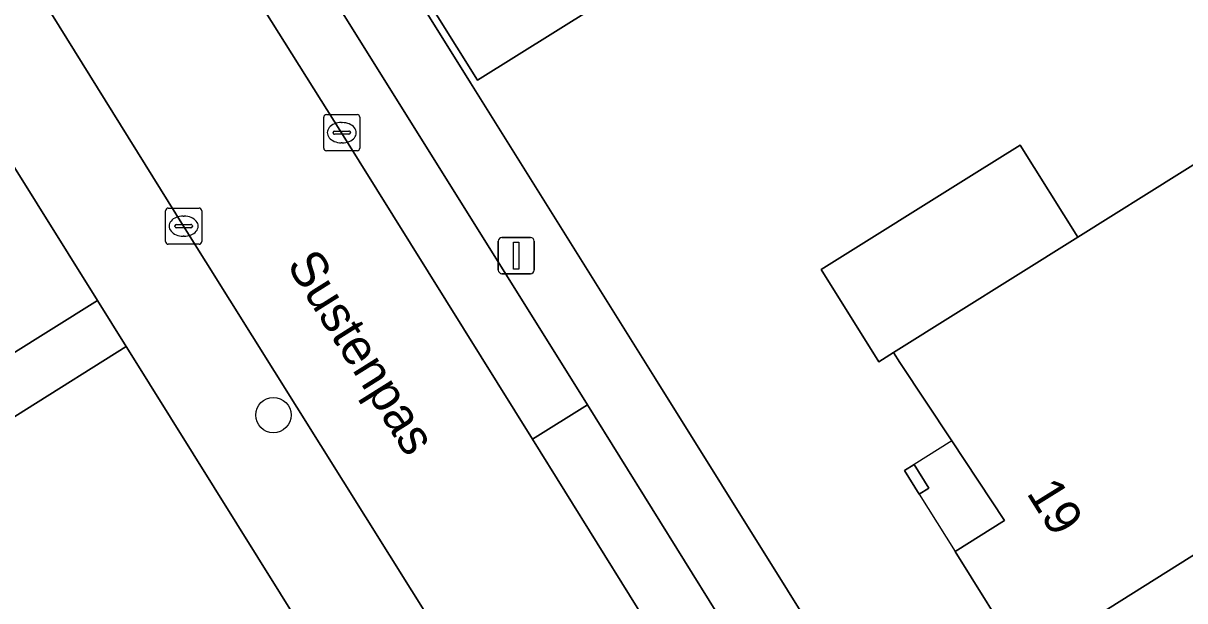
# Model space of a CAD drawing. Extents: x 158835 to 160077, y 386387 to 387778.
# Drawn here: x 159126.05 to 159158.2, y 387120.98 to 387136.96 of the extents above; entities that cross this region are included whole.
import ezdxf

# ---------------------------------------------------------------- set-up
doc = ezdxf.new("R2010")
doc.units = 0
for name, color, linetype in [('IMGEO_Boom', 7, 'Continuous'), ('IMGEO_Erf', 7, 'Continuous'), ('IMGEO_Kolk', 7, 'Continuous'), ('IMGEO_Lichtmast', 7, 'Continuous'), ('IMGEO_Muur', 7, 'Continuous'), ('IMGEO_Openbare_ruimte_label', 7, 'Continuous'), ('IMGEO_Pand', 7, 'Continuous'), ('IMGEO_Pand_nummerreeks', 7, 'Continuous'), ('IMGEO_Pand_overbouw', 7, 'Continuous'), ('IMGEO_Parkeervlak_open', 7, 'Continuous'), ('IMGEO_Rijbaan_lokaal_open', 7, 'Continuous'), ('IMGEO_Voetpad_open', 7, 'Continuous')]:
    doc.layers.add(name, color=color, linetype=linetype)

msp = doc.modelspace()

# ---------------------------------------------------------------- linework, layer by layer
at = {"layer": 'IMGEO_Boom'}
msp.add_circle((159132.974, 387126.115), 0.489, dxfattribs=at)
at = {"layer": 'IMGEO_Erf'}
for points in [[(159118.246, 387137.259), (159121.256, 387132.446), (159122.258, 387133.072), (159122.332, 387132.955), (159122.423, 387132.81), (159121.421, 387132.183), (159124.44, 387127.354), (159125.446, 387127.983), (159125.607, 387127.73), (159128.1, 387129.289), (159098.935, 387175.998)], [(159131.202, 387146.887), (159138.432, 387135.312), (159143.549, 387127.119), (159158.165, 387103.724), (159222.278, 387001.075)], [(159146.108, 387140.062), (159138.627, 387135.383), (159136.383, 387138.973)], [(159158.243, 387111.464), (159158.159, 387111.6), (159158.43, 387111.769), (159156.612, 387114.7), (159157.927, 387115.535), (159156.561, 387117.756), (159155.192, 387119.981), (159153.566, 387118.981), (159153.482, 387119.116), (159153.397, 387119.252), (159153.668, 387119.421), (159151.845, 387122.343), (159153.213, 387123.198), (159151.753, 387125.399), (159150.316, 387127.566), (159150.141, 387127.846), (159149.734, 387127.591), (159148.139, 387130.142), (159152.378, 387132.794), (159153.648, 387133.588), (159155.243, 387131.037), (159161.024, 387134.652)], [(159111.423, 387102.222), (159116.529, 387105.412), (159121.584, 387108.569), (159126.706, 387111.769), (159125.529, 387113.683), (159134.38, 387119.23), (159128.914, 387127.985), (159128.897, 387128.013), (159123.365, 387124.544), (159124.428, 387122.85), (159121.089, 387120.756), (159117.647, 387118.597), (159116.585, 387120.292), (159113.215, 387118.179), (159114.278, 387116.484), (159110.924, 387114.381), (159107.497, 387112.232), (159106.435, 387113.926), (159104.767, 387112.88), (159100.938, 387119.036)]]:
    msp.add_lwpolyline(points, dxfattribs=at)
msp.add_lwpolyline([(159150.855, 387123.93), (159150.448, 387124.583), (159150.711, 387124.747), (159151.119, 387124.094)], close=True, dxfattribs=at)
at = {"layer": 'IMGEO_Kolk'}
for p, q in [((159134.366, 387133.504), (159134.366, 387134.356)), ((159134.441, 387134.43), (159135.293, 387134.43)), ((159135.367, 387134.356), (159135.367, 387133.504)), ((159134.668, 387133.973), (159135.066, 387133.973)), ((159134.854, 387134.21), (159134.879, 387134.21)), ((159134.625, 387133.924), (159134.625, 387133.936)), ((159135.063, 387133.887), (159134.665, 387133.887)), ((159134.877, 387133.65), (159134.852, 387133.65)), ((159135.109, 387133.936), (159135.109, 387133.924)), ((159135.293, 387133.43), (159134.441, 387133.43)), ((159129.987, 387130.917), (159129.987, 387131.769)), ((159130.062, 387131.843), (159130.914, 387131.843)), ((159130.988, 387131.769), (159130.988, 387130.917)), ((159130.289, 387131.386), (159130.687, 387131.386)), ((159130.475, 387131.623), (159130.5, 387131.623)), ((159130.246, 387131.337), (159130.246, 387131.349)), ((159130.684, 387131.3), (159130.286, 387131.3)), ((159130.498, 387131.063), (159130.473, 387131.063)), ((159130.73, 387131.349), (159130.73, 387131.337)), ((159130.914, 387130.843), (159130.062, 387130.843))]:
    msp.add_line(p, q, dxfattribs=at)
for points in [[(159134.366, 387133.504), (159134.366, 387134.356)], [(159134.441, 387134.43), (159135.293, 387134.43)], [(159135.367, 387134.356), (159135.367, 387133.504)], [(159135.293, 387133.43), (159134.441, 387133.43)], [(159129.987, 387130.917), (159129.987, 387131.769)], [(159130.062, 387131.843), (159130.914, 387131.843)], [(159130.988, 387131.769), (159130.988, 387130.917)], [(159130.914, 387130.843), (159130.062, 387130.843)]]:
    msp.add_lwpolyline(points, dxfattribs=at)
for centre, radius, start, end in [((159134.443, 387134.354), 0.0765, 91.552, 178.448), ((159134.443, 387134.354), 0.0765, 91.552, 178.448), ((159135.291, 387134.354), 0.0765, 1.552, 88.448), ((159135.291, 387134.354), 0.0765, 1.552, 88.448), ((159134.665, 387133.933), 0.0403, 85.8775, 175.7526), ((159135.07, 387133.935), 0.0386, 1.7309, 96.639), ((159134.662, 387133.923), 0.0366, 178.938, 274.7102), ((159135.066, 387133.93), 0.043, 264.8664, 352.4533), ((159134.443, 387133.506), 0.0765, 181.552, 268.448), ((159134.443, 387133.506), 0.0765, 181.552, 268.448), ((159135.291, 387133.506), 0.0765, 271.552, 358.448), ((159135.291, 387133.506), 0.0765, 271.552, 358.448), ((159130.064, 387131.767), 0.0765, 91.552, 178.448), ((159130.064, 387131.767), 0.0765, 91.552, 178.448), ((159130.912, 387131.767), 0.0765, 1.552, 88.448), ((159130.912, 387131.767), 0.0765, 1.552, 88.448), ((159130.286, 387131.346), 0.0403, 85.8775, 175.7526), ((159130.691, 387131.348), 0.0386, 1.7309, 96.639), ((159130.283, 387131.336), 0.0366, 178.938, 274.7102), ((159130.687, 387131.343), 0.043, 264.8664, 352.4533), ((159130.064, 387130.919), 0.0765, 181.552, 268.448), ((159130.064, 387130.919), 0.0765, 181.552, 268.448), ((159130.912, 387130.919), 0.0765, 271.552, 358.448), ((159130.912, 387130.919), 0.0765, 271.552, 358.448)]:
    msp.add_arc(centre, radius, start, end, dxfattribs=at)
for centre, major_axis, ratio, start_param, end_param in [((159134.853, 387133.93), (-0.387, 0.002), 0.722429, 4.712389, 7.853982), ((159134.878, 387133.93), (-0.39, 0.002), 0.717154, 1.570796, 4.712389), ((159130.474, 387131.343), (-0.387, 0.002), 0.722429, 4.712389, 7.853982), ((159130.499, 387131.343), (-0.39, 0.002), 0.717154, 1.570796, 4.712389)]:
    msp.add_ellipse(centre, major_axis=major_axis, ratio=ratio, start_param=start_param, end_param=end_param, dxfattribs=at)
at = {"layer": 'IMGEO_Lichtmast'}
for p, q in [((159139.2, 387130.128), (159139.2, 387130.928)), ((159139.2, 387130.928), (159139.2, 387130.128)), ((159139.3, 387131.028), (159140.09, 387131.028)), ((159140.09, 387131.028), (159139.3, 387131.028)), ((159140.19, 387130.928), (159140.19, 387130.128)), ((159140.19, 387130.128), (159140.19, 387130.928)), ((159140.09, 387130.028), (159139.3, 387130.028)), ((159139.3, 387130.028), (159140.09, 387130.028))]:
    msp.add_line(p, q, dxfattribs=at)
msp.add_lwpolyline([(159139.62, 387130.903), (159139.77, 387130.903), (159139.77, 387130.153), (159139.62, 387130.153), (159139.62, 387130.903)], dxfattribs=at)
for centre, start, end in [((159139.3, 387130.928), 90, 180), ((159139.3, 387130.928), 90, 180), ((159140.09, 387130.928), 0, 90), ((159140.09, 387130.928), 360, 90), ((159139.3, 387130.128), 180, 270), ((159139.3, 387130.128), 180, 270), ((159140.09, 387130.128), 270, 0), ((159140.09, 387130.128), 270, 0)]:
    msp.add_arc(centre, 0.1, start, end, dxfattribs=at)
at = {"layer": 'IMGEO_Muur'}
for points in [[(159138.432, 387135.312), (159143.549, 387127.119)], [(159128.914, 387127.985), (159134.38, 387119.23), (159135.688, 387117.136)]]:
    msp.add_lwpolyline(points, dxfattribs=at)
at = {"layer": 'IMGEO_Pand'}
for points in [[(159140.678, 387148.777), (159139.747, 387150.271), (159136.44, 387148.199), (159137.374, 387146.707), (159135.801, 387145.722), (159134.847, 387147.201), (159134.4, 387147.914), (159134.13, 387147.748), (159134.594, 387147.043), (159138.73, 387140.444), (159136.383, 387138.973), (159138.627, 387135.383), (159146.108, 387140.062)], [(159161.205, 387128.669), (159163.485, 387130.095), (159160.914, 387134.206), (159161.194, 387134.38), (159161.024, 387134.652), (159155.243, 387131.037), (159150.141, 387127.846), (159150.316, 387127.566), (159151.753, 387125.399), (159153.213, 387123.198), (159151.845, 387122.343), (159153.668, 387119.421), (159153.397, 387119.252), (159153.482, 387119.116), (159163.315, 387125.296)], [(159155.243, 387131.037), (159153.648, 387133.588), (159152.378, 387132.794), (159148.139, 387130.142), (159149.734, 387127.591), (159150.141, 387127.846)], [(159163.315, 387125.296), (159153.482, 387119.116), (159153.566, 387118.981), (159155.192, 387119.981), (159156.561, 387117.756), (159157.927, 387115.535), (159156.612, 387114.7), (159158.43, 387111.769), (159158.159, 387111.6), (159158.243, 387111.464), (159168.101, 387117.642)], [(159150.711, 387124.747), (159150.448, 387124.583), (159150.855, 387123.93), (159151.119, 387124.094)]]:
    msp.add_lwpolyline(points, close=True, dxfattribs=at)
at = {"layer": 'IMGEO_Pand_overbouw'}
msp.add_lwpolyline([(159151.845, 387122.343), (159153.213, 387123.198), (159151.753, 387125.399), (159150.711, 387124.747), (159150.448, 387124.583), (159150.855, 387123.93)], close=True, dxfattribs=at)
at = {"layer": 'IMGEO_Parkeervlak_open'}
for points in [[(159127.465, 387145.688), (159134.862, 387133.929), (159140.143, 387125.45), (159141.666, 387126.399)], [(159141.666, 387126.399), (159130.521, 387144.242)]]:
    msp.add_lwpolyline(points, dxfattribs=at)
at = {"layer": 'IMGEO_Rijbaan_lokaal_open'}
for points in [[(159186.985, 387195.824), (159182.901, 387193.183), (159182.797, 387193.116), (159182.679, 387193.04), (159174.039, 387187.668), (159173.315, 387187.218), (159173.218, 387187.157), (159168.759, 387184.361), (159149.771, 387172.508), (159129.852, 387160.089), (159124.698, 387156.88), (159121.887, 387155.13), (159117.406, 387152.34), (159119.888, 387148.372), (159130.485, 387131.344), (159141.225, 387114.195), (159142.231, 387112.577), (159142.423, 387112.239), (159142.602, 387111.89)], [(159145.475, 387101.632), (159152.358, 387105.91), (159148.492, 387112.077), (159146.487, 387115.275), (159145.363, 387117.069), (159143.728, 387119.694), (159140.143, 387125.45), (159134.862, 387133.929), (159127.465, 387145.688)]]:
    msp.add_lwpolyline(points, dxfattribs=at)
at = {"layer": 'IMGEO_Voetpad_open'}
for points in [[(159096.051, 387180.526), (159098.894, 387176.097), (159098.935, 387175.998), (159128.1, 387129.289), (159128.897, 387128.013), (159128.914, 387127.985), (159134.38, 387119.23), (159135.688, 387117.136), (159138.894, 387112.002), (159140.608, 387109.256)], [(159158.165, 387103.724), (159143.549, 387127.119), (159138.432, 387135.312), (159131.202, 387146.887), (159131.196, 387146.888), (159127.653, 387152.416)], [(159142.602, 387111.89), (159142.423, 387112.239), (159142.231, 387112.577), (159141.225, 387114.195), (159130.485, 387131.344), (159119.888, 387148.372)], [(159130.521, 387144.242), (159141.666, 387126.399), (159145.253, 387120.644), (159148.034, 387116.241), (159150.042, 387113.049), (159152.323, 387109.35)]]:
    msp.add_lwpolyline(points, dxfattribs=at)
for points in [[(159104.491, 387119.253), (159102.83, 387121.872), (159102.52, 387122.375), (159099.882, 387120.734), (159100.938, 387119.036), (159104.767, 387112.88), (159106.435, 387113.926), (159109.864, 387116.077), (159113.215, 387118.179), (159116.585, 387120.292), (159120.029, 387122.452), (159123.365, 387124.544), (159128.897, 387128.013), (159128.1, 387129.289), (159125.607, 387127.73), (159116.968, 387122.325), (159109.245, 387117.494), (159106.611, 387115.846)], [(159141.666, 387126.399), (159140.143, 387125.45), (159143.728, 387119.694), (159145.253, 387120.644)]]:
    msp.add_lwpolyline(points, close=True, dxfattribs=at)

# ---------------------------------------------------------------- texts
at = {"layer": 'IMGEO_Openbare_ruimte_label'}
msp.add_text('Sustenpas', height=1, rotation=302.0844, dxfattribs=at).set_placement((159133.324, 387130.272))
at = {"layer": 'IMGEO_Pand_nummerreeks'}
msp.add_text('19', height=1, rotation=301.9536, dxfattribs=at).set_placement((159153.807, 387123.959))

doc.saveas('drawing.dxf')
